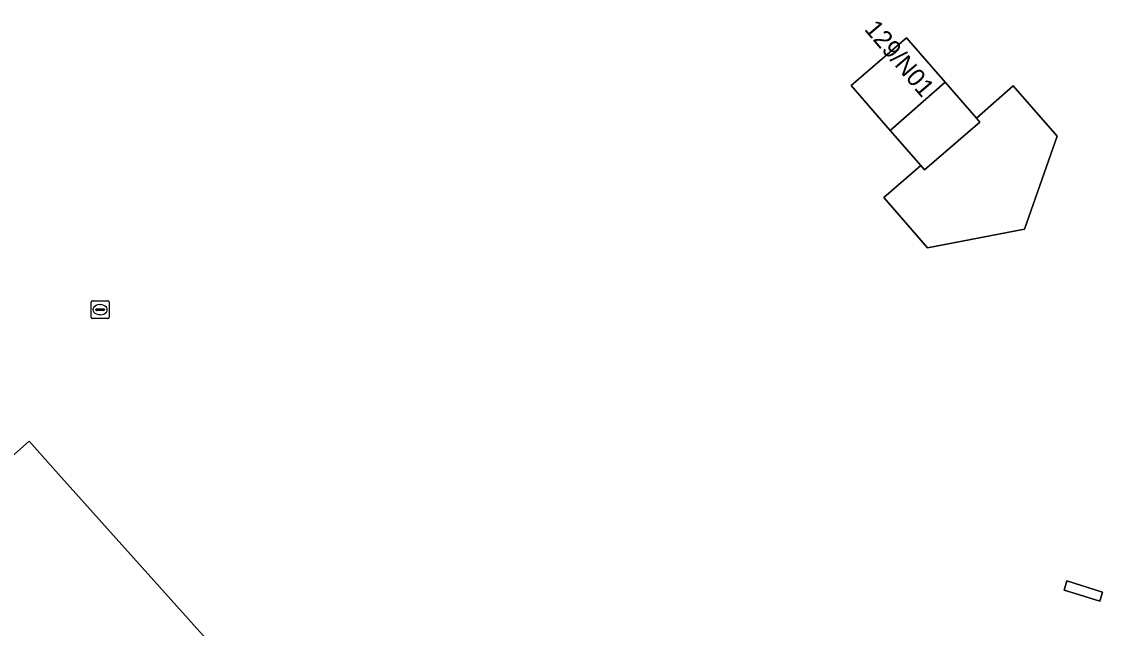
# Model space of a CAD drawing. Extents: x 158352 to 159489, y 383828 to 384603.
# Drawn here: x 159169 to 159229.4, y 384141.1 to 384175 of the extents above; entities that cross this region are included whole.
import ezdxf

# ---------------------------------------------------------------- set-up
doc = ezdxf.new("R2010")
doc.units = 0
for name, color, linetype in [('IMGEO_Erf', 7, 'Continuous'), ('IMGEO_Muur', 7, 'Continuous'), ('IMGEO_Pand', 7, 'Continuous'), ('IMGEO_Pand_nummerreeks', 7, 'Continuous'), ('IMGEO_Rioolput', 7, 'Continuous')]:
    doc.layers.add(name, color=color, linetype=linetype)

msp = doc.modelspace()

# ---------------------------------------------------------------- linework, layer by layer
at = {"layer": 'IMGEO_Erf'}
for points in [[(159219.287, 384166.983), (159217.583, 384168.933), (159215.393, 384171.439), (159218.482, 384174.121), (159220.642, 384171.64), (159222.392, 384169.629), (159224.449, 384171.431), (159226.908, 384168.619), (159225.091, 384163.413), (159219.655, 384162.365), (159217.227, 384165.182)], [(159171.084, 384149.722), (159185.601, 384133.513), (159187.066, 384134.826), (159189.395, 384136.913), (159192.68, 384133.274), (159190.36, 384131.205), (159188.883, 384129.887), (159203.524, 384113.671), (159205.104, 384111.921), (159200.019, 384107.346), (159196.302, 384104.001), (159194.252, 384106.255), (159193.059, 384105.174), (159161.487, 384140.229), (159162.686, 384141.276), (159160.544, 384143.714), (159164.298, 384147.018), (159169.448, 384151.549)], [(159229.438, 384143.121), (159229.292, 384142.614), (159227.913, 384143.042), (159227.303, 384143.231), (159227.448, 384143.754)]]:
    msp.add_lwpolyline(points, close=True, dxfattribs=at)
at = {"layer": 'IMGEO_Muur'}
msp.add_lwpolyline([(159227.448, 384143.754), (159227.303, 384143.231), (159227.913, 384143.042), (159229.292, 384142.614), (159229.438, 384143.121)], close=True, dxfattribs=at)
at = {"layer": 'IMGEO_Pand'}
for points in [[(159217.583, 384168.933), (159220.642, 384171.64), (159218.482, 384174.121), (159215.393, 384171.439)], [(159222.392, 384169.629), (159222.593, 384169.398), (159219.502, 384166.737), (159219.287, 384166.983), (159217.227, 384165.182), (159219.655, 384162.365), (159225.091, 384163.413), (159226.908, 384168.619), (159224.449, 384171.431)], [(159222.392, 384169.629), (159220.642, 384171.64), (159217.583, 384168.933), (159219.287, 384166.983), (159219.502, 384166.737), (159222.593, 384169.398)], [(159203.524, 384113.671), (159188.883, 384129.887), (159190.36, 384131.205), (159192.68, 384133.274), (159189.395, 384136.913), (159187.066, 384134.826), (159185.601, 384133.513), (159171.084, 384149.722), (159169.448, 384151.549), (159164.298, 384147.018), (159160.544, 384143.714), (159162.686, 384141.276), (159161.487, 384140.229), (159193.059, 384105.174), (159194.252, 384106.255), (159196.302, 384104.001), (159200.019, 384107.346), (159205.104, 384111.921)]]:
    msp.add_lwpolyline(points, close=True, dxfattribs=at)
at = {"layer": 'IMGEO_Rioolput'}
for p, q in [((159172.911, 384158.486), (159172.911, 384159.338)), ((159172.986, 384159.412), (159173.838, 384159.412)), ((159173.399, 384159.192), (159173.424, 384159.192)), ((159173.912, 384159.338), (159173.912, 384158.486)), ((159173.17, 384158.906), (159173.17, 384158.918)), ((159173.608, 384158.869), (159173.21, 384158.869)), ((159173.213, 384158.955), (159173.611, 384158.955)), ((159173.422, 384158.632), (159173.397, 384158.632)), ((159173.654, 384158.918), (159173.654, 384158.906)), ((159173.838, 384158.412), (159172.986, 384158.412))]:
    msp.add_line(p, q, dxfattribs=at)
for points in [[(159172.911, 384158.486), (159172.911, 384159.338)], [(159172.986, 384159.412), (159173.838, 384159.412)], [(159173.912, 384159.338), (159173.912, 384158.486)], [(159173.838, 384158.412), (159172.986, 384158.412)]]:
    msp.add_lwpolyline(points, dxfattribs=at)
for centre, radius, start, end in [((159172.988, 384159.336), 0.0765, 91.55205, 178.44795), ((159172.988, 384159.336), 0.0765, 91.55205, 178.44795), ((159173.836, 384159.336), 0.0765, 1.55205, 88.44795), ((159173.836, 384159.336), 0.0765, 1.55205, 88.44795), ((159172.988, 384158.488), 0.0765, 181.55205, 268.44795), ((159172.988, 384158.488), 0.0765, 181.55205, 268.44795), ((159173.21, 384158.915), 0.0403, 85.87752, 175.75265), ((159173.207, 384158.905), 0.0366, 178.93798, 274.71019), ((159173.611, 384158.912), 0.043, 264.86636, 352.45326), ((159173.615, 384158.917), 0.0386, 1.73085, 96.63898), ((159173.836, 384158.488), 0.0765, 271.55205, 358.44795), ((159173.836, 384158.488), 0.0765, 271.55205, 358.44795)]:
    msp.add_arc(centre, radius, start, end, dxfattribs=at)
for centre, major_axis, ratio, start_param, end_param in [((159173.398, 384158.912), (-0.387, 0.002), 0.722429, 4.712389, 7.853982), ((159173.423, 384158.912), (-0.39, 0.002), 0.717154, 1.570796, 4.712389)]:
    msp.add_ellipse(centre, major_axis=major_axis, ratio=ratio, start_param=start_param, end_param=end_param, dxfattribs=at)

# ---------------------------------------------------------------- texts
at = {"layer": 'IMGEO_Pand_nummerreeks'}
msp.add_text('129/N01', height=1, rotation=310.34982, dxfattribs=at).set_placement((159216.09, 384174.577))

doc.saveas('drawing.dxf')
